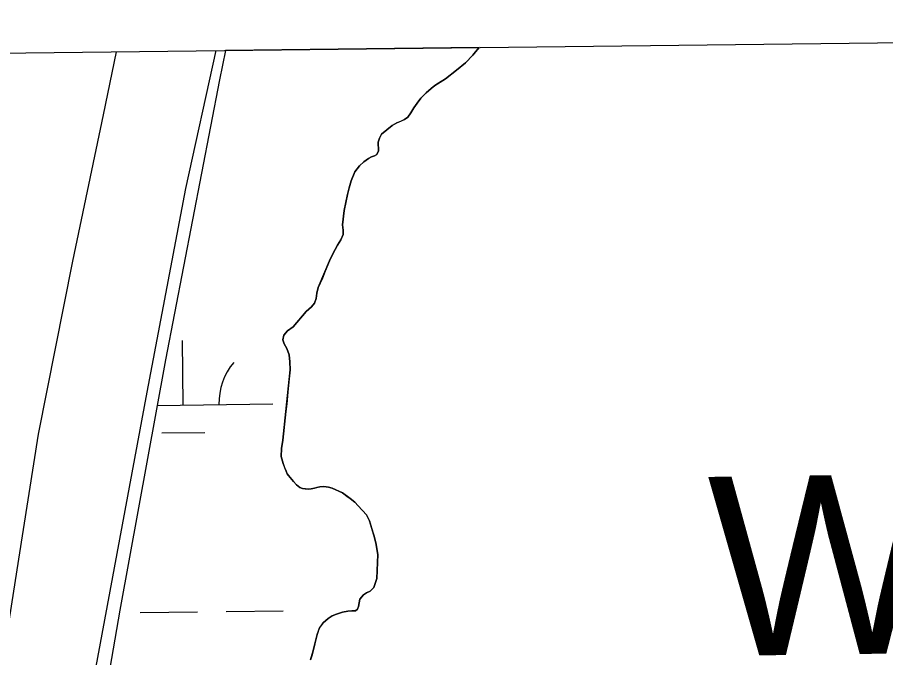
# Model space of a CAD drawing. Extents: x 3683613 to 3738215, y 469626 to 495384.
# Drawn here: x 3717648.6 to 3718133.5, y 493233.4 to 493590.7 of the extents above; entities that cross this region are included whole.
import ezdxf

# ---------------------------------------------------------------- set-up
doc = ezdxf.new("R2010")
doc.units = 0
for name, color, linetype in [('V-GRID-FRAM', 7, 'Continuous'), ('V-LEVE-TOET', 7, 'Continuous'), ('V-RIVR-IDEN', 7, 'Continuous'), ('V-TOPO-SHOR', 7, 'Continuous'), ('V-WETL-SWMP', 7, 'Continuous')]:
    doc.layers.add(name, color=color, linetype=linetype)

msp = doc.modelspace()

# ---------------------------------------------------------------- linework, layer by layer
at = {"layer": 'V-GRID-FRAM'}
msp.add_lwpolyline([(3687651.68, 493221.84), (3719350.33, 493590.7), (3719569.83, 475409.35), (3687855.31, 475040.31), (3687651.68, 493221.84)], dxfattribs=at)
at = {"layer": 'V-LEVE-TOET'}
for points in [[(3717457.67, 492583.62), (3717500.77, 492704.31), (3717554.95, 492865.88), (3717576.71, 492931.39), (3717594.05, 492997.37), (3717612.77, 493080.57), (3717631.9, 493177.53), (3717649.48, 493288.25), (3717660.41, 493358.13), (3717679.55, 493454.6), (3717696.8, 493536.31), (3717704.06, 493571.54)], [(3717759.54, 493572.19), (3717742.49, 493495.17), (3717720.99, 493381.47), (3717691.86, 493225.46), (3717665.57, 493088.63), (3717636.3, 492955.72), (3717629.08, 492929.62), (3717607.29, 492866.57), (3717571.99, 492760.17), (3717534.76, 492645.9), (3717492.67, 492521.27)]]:
    msp.add_lwpolyline(points, dxfattribs=at)
at = {"layer": 'V-TOPO-SHOR'}
for points in [[(3717906.43, 493573.9), (3717904.46, 493571.38), (3717902.96, 493569.67), (3717898.87, 493565.4), (3717893.93, 493561.2), (3717887.75, 493556.33), (3717883.78, 493553.89), (3717881.83, 493552.64), (3717879.62, 493551.06), (3717876.95, 493548.56), (3717873.96, 493545.54), (3717871.89, 493542.85), (3717869.94, 493540.16), (3717868.39, 493537.41), (3717866.64, 493534.92), (3717864.88, 493533.67), (3717862.54, 493532.61), (3717860.45, 493531.75), (3717857.85, 493530.36), (3717852, 493525.56), (3717850.77, 493523.27), (3717850.19, 493521.05), (3717850.2, 493519.35), (3717850.34, 493517.78), (3717850.35, 493516.15), (3717849.45, 493514.18), (3717848.08, 493513.33), (3717846.45, 493512.86), (3717844.69, 493511.94), (3717842.15, 493510.03), (3717839.68, 493507.86), (3717837.02, 493504.45), (3717835.02, 493499.47), (3717833.87, 493495.48), (3717832.91, 493491.82), (3717831.13, 493482.99), (3717830.2, 493474.82), (3717830.47, 493472.01), (3717830.48, 493469.53), (3717829.33, 493466.58), (3717827.45, 493463.51), (3717824.8, 493458.66), (3717822.92, 493454.73), (3717820.54, 493448.97), (3717818.93, 493445.23), (3717816.6, 493439.87), (3717815.77, 493436.72), (3717815.4, 493433.85), (3717814.56, 493431.17), (3717812.81, 493429.13), (3717809.89, 493426.57), (3717802.68, 493418.04), (3717799.43, 493415.67), (3717797.48, 493413.3), (3717796.91, 493410.76), (3717797.7, 493408.41), (3717799.02, 493405.93), (3717800.35, 493402.41), (3717800.83, 493398.5), (3717800.92, 493393.92)], [(3717800.92, 493393.92), (3717800.3, 493387.26), (3717799.68, 493381.57), (3717799.06, 493375.04), (3717798.63, 493370.79), (3717796.82, 493354.71), (3717796.06, 493350), (3717795.89, 493345.69), (3717797.02, 493341.65), (3717797.89, 493339.43), (3717798.68, 493337.35), (3717799.34, 493335.98), (3717800.79, 493334.09), (3717802.76, 493331.68), (3717804.41, 493329.87), (3717806.44, 493328.24), (3717807.81, 493327.73), (3717809.25, 493327.54), (3717811.15, 493327.42), (3717812.78, 493327.56), (3717814.61, 493327.9), (3717815.91, 493328.36), (3717817.61, 493328.7), (3717819.83, 493328.84), (3717822.31, 493328.59), (3717824.41, 493328.01), (3717830.23, 493325.3), (3717832.66, 493323.55), (3717834.56, 493322.19), (3717836.99, 493320.05), (3717838.96, 493318.17), (3717843.56, 493313.03), (3717845.21, 493309.71), (3717846.47, 493305.86), (3717847.74, 493301.69), (3717848.87, 493297.52), (3717849.89, 493290.92), (3717849.44, 493277.46), (3717847.7, 493272.56), (3717845.69, 493270.52), (3717843.54, 493269.53), (3717841.85, 493268.48), (3717839.9, 493265.98), (3717839.14, 493261.99), (3717838.62, 493260.42), (3717837.52, 493259.44), (3717835.49, 493259.42), (3717833.21, 493259.28), (3717830.21, 493258.68), (3717826.81, 493257.61), (3717824.41, 493256.62), (3717822.26, 493255.24), (3717819.46, 493252.81), (3717817.25, 493249.79), (3717815.97, 493246.32), (3717814.76, 493241.15), (3717813.86, 493237.16), (3717813.16, 493234.87), (3717812.32, 493232.12)]]:
    msp.add_lwpolyline(points, dxfattribs=at)
at = {"layer": 'V-WETL-SWMP'}
for p, q in [((3717906.43, 493573.9), (3717764.8, 493572.25)), ((3717904.46, 493571.38), (3717906.43, 493573.9)), ((3717764.8, 493572.25), (3717761.42, 493555.88)), ((3717898.87, 493565.4), (3717902.96, 493569.67)), ((3717902.96, 493569.67), (3717904.46, 493571.38)), ((3717893.93, 493561.2), (3717898.87, 493565.4)), ((3717887.75, 493556.33), (3717893.93, 493561.2)), ((3717761.42, 493555.88), (3717731.32, 493399.52)), ((3717881.83, 493552.64), (3717887.75, 493556.33)), ((3717876.95, 493548.56), (3717879.62, 493551.06)), ((3717879.62, 493551.06), (3717881.83, 493552.64)), ((3717871.89, 493542.85), (3717873.96, 493545.54)), ((3717873.96, 493545.54), (3717876.95, 493548.56)), ((3717868.39, 493537.41), (3717869.94, 493540.16)), ((3717869.94, 493540.16), (3717871.89, 493542.85)), ((3717864.88, 493533.67), (3717866.64, 493534.92)), ((3717866.64, 493534.92), (3717868.39, 493537.41)), ((3717852, 493525.56), (3717857.85, 493530.36)), ((3717857.85, 493530.36), (3717860.45, 493531.75)), ((3717860.45, 493531.75), (3717864.88, 493533.67)), ((3717850.77, 493523.27), (3717852, 493525.56)), ((3717850.19, 493521.05), (3717850.77, 493523.27)), ((3717850.35, 493516.15), (3717850.19, 493521.05)), ((3717849.45, 493514.18), (3717850.35, 493516.15)), ((3717839.68, 493507.86), (3717842.15, 493510.03)), ((3717842.15, 493510.03), (3717844.69, 493511.94)), ((3717844.69, 493511.94), (3717846.45, 493512.86)), ((3717846.45, 493512.86), (3717848.08, 493513.33)), ((3717848.08, 493513.33), (3717849.45, 493514.18)), ((3717837.02, 493504.45), (3717839.68, 493507.86)), ((3717835.02, 493499.47), (3717837.02, 493504.45)), ((3717832.91, 493491.82), (3717833.87, 493495.48)), ((3717833.87, 493495.48), (3717835.02, 493499.47)), ((3717831.13, 493482.99), (3717832.91, 493491.82)), ((3717830.2, 493474.82), (3717831.13, 493482.99)), ((3717830.47, 493472.01), (3717830.2, 493474.82)), ((3717830.49, 493469.53), (3717830.47, 493472.01)), ((3717827.45, 493463.51), (3717829.33, 493466.59)), ((3717829.33, 493466.59), (3717830.49, 493469.53)), ((3717824.8, 493458.66), (3717827.45, 493463.51)), ((3717822.92, 493454.73), (3717824.8, 493458.66)), ((3717816.61, 493439.87), (3717822.92, 493454.73)), ((3717815.77, 493436.73), (3717816.61, 493439.87)), ((3717814.56, 493431.17), (3717815.4, 493433.85)), ((3717815.4, 493433.85), (3717815.77, 493436.73)), ((3717809.88, 493426.57), (3717812.81, 493429.13)), ((3717812.81, 493429.13), (3717814.56, 493431.17)), ((3717802.68, 493418.04), (3717809.88, 493426.57)), ((3717799.43, 493415.67), (3717802.68, 493418.04)), ((3717796.91, 493410.76), (3717797.48, 493413.31)), ((3717797.48, 493413.31), (3717799.43, 493415.67)), ((3717741.2, 493374.34), (3717740.78, 493410.33)), ((3717797.7, 493408.41), (3717796.91, 493410.76)), ((3717799.02, 493405.93), (3717797.7, 493408.41)), ((3717800.35, 493402.41), (3717799.02, 493405.93)), ((3717731.32, 493399.52), (3717705.82, 493259.84)), ((3717800.83, 493398.5), (3717800.35, 493402.41)), ((3717800.92, 493393.93), (3717800.83, 493398.5)), ((3717798.63, 493370.79), (3717800.92, 493393.93)), ((3717726.69, 493374.17), (3717791.2, 493374.92)), ((3717796.82, 493354.71), (3717798.63, 493370.79)), ((3717729.38, 493358.77), (3717753.38, 493359.04)), ((3717795.89, 493345.69), (3717796.07, 493350)), ((3717796.07, 493350), (3717796.82, 493354.71)), ((3717797.03, 493341.65), (3717795.89, 493345.69)), ((3717798.68, 493337.35), (3717797.03, 493341.65)), ((3717799.34, 493335.98), (3717798.68, 493337.35)), ((3717802.76, 493331.69), (3717799.34, 493335.98)), ((3717804.41, 493329.87), (3717802.76, 493331.69)), ((3717806.44, 493328.24), (3717804.41, 493329.87)), ((3717807.81, 493327.73), (3717806.44, 493328.24)), ((3717811.15, 493327.42), (3717807.81, 493327.73)), ((3717812.78, 493327.56), (3717811.15, 493327.42)), ((3717814.61, 493327.9), (3717812.78, 493327.56)), ((3717815.91, 493328.36), (3717814.61, 493327.9)), ((3717817.61, 493328.7), (3717815.91, 493328.36)), ((3717819.83, 493328.84), (3717817.61, 493328.7)), ((3717822.31, 493328.59), (3717819.83, 493328.84)), ((3717824.4, 493328.02), (3717822.31, 493328.59)), ((3717830.23, 493325.3), (3717824.4, 493328.02)), ((3717834.56, 493322.19), (3717830.23, 493325.3)), ((3717836.99, 493320.05), (3717834.56, 493322.19)), ((3717838.96, 493318.17), (3717836.99, 493320.05)), ((3717843.56, 493313.03), (3717838.96, 493318.17)), ((3717845.21, 493309.71), (3717843.56, 493313.03)), ((3717847.74, 493301.69), (3717845.21, 493309.71)), ((3717848.87, 493297.52), (3717847.74, 493301.69)), ((3717849.89, 493290.92), (3717848.87, 493297.52)), ((3717849.44, 493277.46), (3717849.89, 493290.92)), ((3717847.7, 493272.56), (3717849.44, 493277.46)), ((3717845.69, 493270.52), (3717847.7, 493272.56)), ((3717839.9, 493265.98), (3717841.85, 493268.47)), ((3717841.85, 493268.47), (3717843.54, 493269.53)), ((3717843.54, 493269.53), (3717845.69, 493270.52)), ((3717839.14, 493261.99), (3717839.9, 493265.98)), ((3717705.82, 493259.84), (3717690.63, 493171.36)), ((3717717.14, 493258.62), (3717749.14, 493258.99)), ((3717765.14, 493259.17), (3717797.13, 493259.55)), ((3717826.82, 493257.61), (3717830.21, 493258.68)), ((3717830.21, 493258.68), (3717833.21, 493259.28)), ((3717833.21, 493259.28), (3717837.52, 493259.44)), ((3717837.52, 493259.44), (3717838.62, 493260.42)), ((3717838.62, 493260.42), (3717839.14, 493261.99)), ((3717819.46, 493252.81), (3717822.26, 493255.24)), ((3717822.26, 493255.24), (3717824.4, 493256.62)), ((3717824.4, 493256.62), (3717826.82, 493257.61)), ((3717815.97, 493246.32), (3717817.26, 493249.79)), ((3717817.26, 493249.79), (3717819.46, 493252.81)), ((3717813.86, 493237.16), (3717815.97, 493246.32)), ((3717812.32, 493232.13), (3717813.86, 493237.16))]:
    msp.add_line(p, q, dxfattribs=at)
msp.add_arc((3717796.44, 493375.45), 35.25, 139.8949, 181.4385, dxfattribs=at)

# ---------------------------------------------------------------- texts
at = {"layer": 'V-RIVR-IDEN'}
msp.add_text('Water', height=100, rotation=0.7994, dxfattribs=at).set_placement((3718035.25, 493234.22))

doc.saveas('drawing.dxf')
